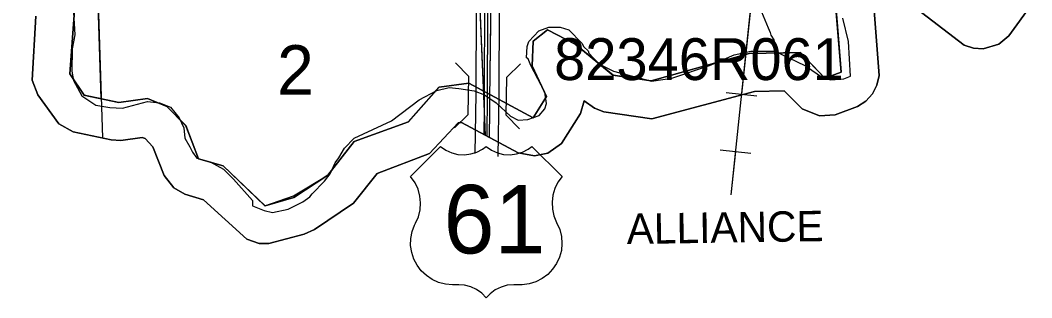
# Model space of a CAD drawing. Extents: x 128.7 to 185.5, y -21.4 to 12.6.
# Drawn here: x 150.182 to 152.839, y -14.27 to -13.541 of the extents above; entities that cross this region are included whole.
import ezdxf

# ---------------------------------------------------------------- set-up
doc = ezdxf.new("R2010")
doc.units = 0
for name, color, linetype in [('tdCoClipBndry', 7, 'Continuous'), ('tdCoCoBndry', 7, 'Continuous'), ('tdCoCoBndryPart', 7, 'Continuous'), ('tdCoDivCarto', 7, 'Continuous'), ('tdCoHydroRiver', 7, 'Continuous'), ('tdCoPipe', 7, 'Continuous'), ('tdCoPipeTxt', 7, 'Continuous'), ('tdCoPriCL', 7, 'Continuous'), ('tdCoPriDiv', 7, 'Continuous'), ('tdCoPrimary', 7, 'Continuous'), ('tdCoSectLine', 7, 'Continuous'), ('tdCoSectLinePart', 7, 'Continuous'), ('tdCoSectNmbr', 7, 'Continuous'), ('tdCoShieldUsRte', 7, 'Continuous'), ('tdCoStrucDivPri', 7, 'Continuous'), ('tdCoStrucPriMaintName', 7, 'Continuous'), ('tdCoTwpBndry', 7, 'Continuous'), ('tdCoTwpBndryShd', 7, 'Continuous')]:
    doc.layers.add(name, color=color, linetype=linetype)

msp = doc.modelspace()

# ---------------------------------------------------------------- linework, layer by layer
at = {"layer": 'tdCoClipBndry'}
for points in [[(152.4186, -13.435), (152.4378, -13.6863), (152.4321, -13.7115), (152.4202, -13.7344), (152.4029, -13.7535), (152.3812, -13.7675), (152.3224, -13.7896), (152.2812, -13.7924), (152.2355, -13.7736), (152.1889, -13.727), (152.111, -13.7285), (151.8406, -13.8004), (151.7152, -13.7822), (151.6906, -13.7726), (151.6636, -13.7527), (151.6536, -13.7864), (151.6036, -13.8647), (151.5677, -13.8902), (151.5331, -13.8978), (151.4898, -13.8897), (151.3413, -13.8099), (151.3325, -13.8111), (151.2575, -13.8912), (151.12, -13.9438), (151.0578, -14.0214), (150.9555, -14.0906), (150.9278, -14.1033), (150.8356, -14.1281), (150.8097, -14.1274), (150.7771, -14.1163), (150.6637, -14.013), (150.6146, -13.9983), (150.5861, -13.9814), (150.5607, -13.9488), (150.531, -13.8734), (150.5102, -13.8523), (150.5029, -13.8492), (150.4465, -13.8569), (150.4208, -13.855), (150.321, -13.834), (150.2835, -13.8132), (150.2288, -13.7372), (150.2136, -13.699), (150.2233, -13.5303)], [(152.8388, -13.4994), (152.7787, -13.5823), (152.7521, -13.6037), (152.7114, -13.6159), (152.6858, -13.6146), (152.6614, -13.6067), (152.4671, -13.4574)]]:
    msp.add_lwpolyline(points, dxfattribs=at)
at = {"layer": 'tdCoCoBndry'}
for p, q in [((152.3119, -13.3521), (152.3386, -13.6773)), ((152.3386, -13.6773), (152.3119, -13.3521)), ((150.3124, -13.6818), (150.3259, -13.5044)), ((150.3259, -13.5044), (150.3124, -13.6818)), ((151.5674, -13.5668), (151.5298, -13.5963)), ((151.5298, -13.5963), (151.5674, -13.5668)), ((151.6399, -13.6044), (151.5674, -13.5668)), ((151.5674, -13.5668), (151.6399, -13.6044)), ((151.5298, -13.5963), (151.5271, -13.6608)), ((151.5271, -13.6608), (151.5298, -13.5963)), ((151.7393, -13.6851), (151.6399, -13.6044)), ((151.6399, -13.6044), (151.7393, -13.6851)), ((152.2311, -13.6262), (152.0968, -13.6288)), ((152.0968, -13.6288), (152.2311, -13.6262)), ((152.2956, -13.6934), (152.2311, -13.6262)), ((152.2311, -13.6262), (152.2956, -13.6934)), ((152.0968, -13.6288), (151.8393, -13.7004)), ((151.8393, -13.7004), (152.0968, -13.6288)), ((151.5271, -13.6608), (151.5646, -13.7415)), ((151.5646, -13.7415), (151.5271, -13.6608)), ((152.3386, -13.6773), (152.2956, -13.6934)), ((152.2956, -13.6934), (152.3386, -13.6773)), ((150.35, -13.7382), (150.3124, -13.6818)), ((150.3124, -13.6818), (150.35, -13.7382)), ((151.3604, -13.7064), (151.2825, -13.7171)), ((151.2825, -13.7171), (151.3604, -13.7064)), ((151.5297, -13.7979), (151.3604, -13.7064)), ((151.3604, -13.7064), (151.5297, -13.7979)), ((151.8393, -13.7004), (151.7393, -13.6851)), ((151.7393, -13.6851), (151.8393, -13.7004)), ((151.2825, -13.7171), (151.2018, -13.8085)), ((151.2018, -13.8085), (151.2825, -13.7171)), ((150.4414, -13.7571), (150.35, -13.7382)), ((150.35, -13.7382), (150.4414, -13.7571)), ((150.5166, -13.7464), (150.4414, -13.7571)), ((150.4414, -13.7571), (150.5166, -13.7464)), ((150.5677, -13.7679), (150.5166, -13.7464)), ((150.5166, -13.7464), (150.5677, -13.7679)), ((151.5646, -13.7415), (151.5297, -13.7979)), ((151.5297, -13.7979), (151.5646, -13.7415)), ((150.6171, -13.8179), (150.5677, -13.7679)), ((150.5677, -13.7679), (150.6171, -13.8179)), ((151.2018, -13.8085), (151.0594, -13.8595)), ((151.0594, -13.8595), (151.2018, -13.8085)), ((150.6509, -13.905), (150.6171, -13.8179)), ((150.6171, -13.8179), (150.6509, -13.905)), ((151.0594, -13.8595), (150.9903, -13.948)), ((150.9903, -13.948), (151.0594, -13.8595)), ((150.7154, -13.9238), (150.6509, -13.905)), ((150.6509, -13.905), (150.7154, -13.9238)), ((150.8255, -14.0287), (150.7154, -13.9238)), ((150.7154, -13.9238), (150.8255, -14.0287)), ((150.9903, -13.948), (150.9008, -14.0072)), ((150.9008, -14.0072), (150.9903, -13.948)), ((150.9008, -14.0072), (150.8255, -14.0287)), ((150.8255, -14.0287), (150.9008, -14.0072))]:
    msp.add_line(p, q, dxfattribs=at)
for points in [[(150.3255, -13.5044), (150.312, -13.6818), (150.3496, -13.7382), (150.441, -13.7571), (150.5162, -13.7464), (150.5673, -13.7679), (150.6167, -13.8179), (150.6505, -13.905), (150.715, -13.9238), (150.8251, -14.0287), (150.9004, -14.0072), (150.99, -13.948), (151.059, -13.8595), (151.2015, -13.8085), (151.2821, -13.7171), (151.3601, -13.7064), (151.5293, -13.7979), (151.5643, -13.7415), (151.5267, -13.6608), (151.5294, -13.5963), (151.567, -13.5668), (151.6396, -13.6044), (151.739, -13.6851), (151.8389, -13.7004), (152.0964, -13.6288), (152.2308, -13.6262), (152.2952, -13.6934), (152.3382, -13.6773), (152.3115, -13.3521)], [(152.3119, -13.3521), (152.3386, -13.6773), (152.2956, -13.6934), (152.2311, -13.6262), (152.0968, -13.6288), (151.8393, -13.7004), (151.7393, -13.6851), (151.6399, -13.6044), (151.5674, -13.5668), (151.5298, -13.5963), (151.5271, -13.6608), (151.5646, -13.7415), (151.5297, -13.7979), (151.3604, -13.7064), (151.2825, -13.7171), (151.2018, -13.8085), (151.0594, -13.8595), (150.9903, -13.948), (150.9008, -14.0072), (150.8255, -14.0287), (150.7154, -13.9238), (150.6509, -13.905), (150.6171, -13.8179), (150.5677, -13.7679), (150.5166, -13.7464), (150.4414, -13.7571), (150.35, -13.7382), (150.3124, -13.6818), (150.3259, -13.5044)], [(152.3119, -13.3521), (152.3386, -13.6773), (152.2956, -13.6934), (152.2311, -13.6262), (152.0968, -13.6288), (151.8393, -13.7004), (151.7393, -13.6851), (151.6399, -13.6044), (151.5674, -13.5668), (151.5298, -13.5963), (151.5271, -13.6608), (151.5646, -13.7415), (151.5297, -13.7979), (151.3604, -13.7064), (151.2825, -13.7171), (151.2018, -13.8085), (151.0594, -13.8595), (150.9903, -13.948), (150.9008, -14.0072), (150.8255, -14.0287), (150.7154, -13.9238), (150.6509, -13.905), (150.6171, -13.8179), (150.5677, -13.7679), (150.5166, -13.7464), (150.4414, -13.7571), (150.35, -13.7382), (150.3124, -13.6818), (150.3259, -13.5044)], [(150.2233, -13.5303), (150.2136, -13.699), (150.2288, -13.7372), (150.2835, -13.8132), (150.321, -13.834), (150.4208, -13.855), (150.4465, -13.8569), (150.5029, -13.8492), (150.5102, -13.8523), (150.531, -13.8734), (150.5607, -13.9488), (150.5861, -13.9814), (150.6146, -13.9983), (150.6637, -14.013), (150.7771, -14.1163), (150.8097, -14.1274), (150.8356, -14.1281), (150.9278, -14.1033), (150.9555, -14.0906), (151.0578, -14.0214), (151.12, -13.9438), (151.2575, -13.8912), (151.3325, -13.8111), (151.3413, -13.8099), (151.4898, -13.8897), (151.5331, -13.8978), (151.5677, -13.8902), (151.6036, -13.8647), (151.6536, -13.7864), (151.6636, -13.7527), (151.6906, -13.7726), (151.7152, -13.7822), (151.8406, -13.8004), (152.111, -13.7285), (152.1889, -13.727), (152.2355, -13.7736), (152.2812, -13.7924), (152.3224, -13.7896), (152.3812, -13.7675), (152.4029, -13.7535), (152.4202, -13.7344), (152.4321, -13.7115), (152.4378, -13.6863), (152.4186, -13.435)], [(152.4671, -13.4574), (152.6614, -13.6067), (152.6858, -13.6146), (152.7114, -13.6159), (152.7521, -13.6037), (152.7787, -13.5823), (152.8388, -13.4994)]]:
    msp.add_lwpolyline(points, dxfattribs=at)
at = {"layer": 'tdCoCoBndryPart'}
msp.add_lwpolyline([(150.3255, -13.5044), (150.312, -13.6818), (150.3496, -13.7382), (150.441, -13.7571), (150.5162, -13.7464), (150.5673, -13.7679), (150.6167, -13.8179), (150.6505, -13.905), (150.715, -13.9238), (150.8251, -14.0287), (150.9004, -14.0072), (150.99, -13.948), (151.059, -13.8595), (151.2015, -13.8085), (151.2821, -13.7171), (151.3601, -13.7064), (151.5293, -13.7979), (151.5643, -13.7415), (151.5267, -13.6608), (151.5294, -13.5963), (151.567, -13.5668), (151.6396, -13.6044), (151.739, -13.6851), (151.8389, -13.7004), (152.0964, -13.6288), (152.2308, -13.6262), (152.2952, -13.6934), (152.3382, -13.6773), (152.3115, -13.3521)], dxfattribs=at)
at = {"layer": 'tdCoDivCarto'}
for p, q in [((151.418, -13.5415), (151.418, -13.4061)), ((151.4024, -13.4155), (151.4017, -13.5499)), ((151.4166, -13.6808), (151.418, -13.5415)), ((151.4017, -13.5499), (151.4009, -13.6742)), ((151.4009, -13.6801), (151.4007, -13.7282)), ((151.4009, -13.6801), (151.4007, -13.7282)), ((151.4009, -13.6742), (151.4009, -13.6782)), ((151.4009, -13.6782), (151.4009, -13.6801)), ((151.416, -13.7364), (151.4165, -13.6932)), ((151.4165, -13.6932), (151.4166, -13.6852)), ((151.4166, -13.6852), (151.4166, -13.6808)), ((151.4007, -13.7282), (151.4006, -13.741)), ((151.4007, -13.7282), (151.4006, -13.741)), ((151.4006, -13.741), (151.4004, -13.7793)), ((151.4006, -13.741), (151.4004, -13.7793)), ((151.4153, -13.8), (151.4159, -13.7417)), ((151.4153, -13.8), (151.4159, -13.7417)), ((151.4159, -13.7417), (151.416, -13.737)), ((151.4159, -13.7417), (151.416, -13.737)), ((151.416, -13.737), (151.416, -13.7364)), ((151.4004, -13.7793), (151.4003, -13.8006)), ((151.4003, -13.8006), (151.4002, -13.8155)), ((151.415, -13.8226), (151.4152, -13.8048)), ((151.4152, -13.8048), (151.4153, -13.8)), ((151.4002, -13.8155), (151.3999, -13.8414)), ((151.4149, -13.8494), (151.415, -13.8226))]:
    msp.add_line(p, q, dxfattribs=at)
for points in [[(151.4166, -13.6808), (151.418, -13.5415), (151.418, -13.4061), (151.4181, -13.4002), (151.4197, -13.3504), (151.4197, -13.3464), (151.4202, -13.2527), (151.4191, -13.1979)], [(151.4179, -13.5485), (151.418, -13.5415), (151.418, -13.4061), (151.4181, -13.4002), (151.4197, -13.3504), (151.4197, -13.3464), (151.4202, -13.2527), (151.4191, -13.1973)], [(151.4179, -13.549), (151.418, -13.5415), (151.418, -13.4061), (151.4181, -13.4002), (151.4197, -13.3504), (151.4197, -13.3464), (151.4202, -13.2527), (151.4191, -13.1979)], [(151.4025, -13.4008), (151.4024, -13.4155), (151.4017, -13.5499), (151.4009, -13.6742), (151.4009, -13.6782), (151.4009, -13.6793)], [(151.4025, -13.4008), (151.4024, -13.4155), (151.4017, -13.5499), (151.4009, -13.6742), (151.4009, -13.6782), (151.4009, -13.6793)], [(151.4025, -13.4008), (151.4024, -13.4155), (151.4017, -13.5499), (151.4009, -13.6742), (151.4009, -13.6782), (151.4009, -13.6801)], [(151.4166, -13.6802), (151.4179, -13.5485)], [(151.4166, -13.6808), (151.4179, -13.549)], [(151.4009, -13.6801), (151.4007, -13.7282)], [(151.4009, -13.6801), (151.4007, -13.7282)], [(151.4009, -13.6793), (151.4009, -13.6801)], [(151.4009, -13.6793), (151.4009, -13.6801)], [(151.416, -13.7364), (151.4165, -13.6932), (151.4166, -13.6852), (151.4166, -13.6802)], [(151.416, -13.737), (151.416, -13.7364), (151.4165, -13.6932), (151.4166, -13.6852), (151.4166, -13.6808)], [(151.416, -13.737), (151.416, -13.7364), (151.4165, -13.6932), (151.4166, -13.6852), (151.4166, -13.6808)], [(151.4007, -13.7282), (151.4006, -13.741)], [(151.4007, -13.7282), (151.4006, -13.741)], [(151.4006, -13.741), (151.4004, -13.7793)], [(151.4006, -13.741), (151.4004, -13.7793)], [(151.4153, -13.7995), (151.4159, -13.7411)], [(151.4153, -13.8), (151.4159, -13.7417)], [(151.4159, -13.7411), (151.416, -13.7364)], [(151.4159, -13.7417), (151.416, -13.737)], [(151.4004, -13.7793), (151.4003, -13.8006), (151.4002, -13.8155), (151.3999, -13.8414)], [(151.4004, -13.7793), (151.4003, -13.8006), (151.4002, -13.8155), (151.3999, -13.8414)], [(151.4004, -13.7793), (151.4003, -13.8006), (151.4002, -13.8155), (151.3999, -13.8414)], [(151.4149, -13.8494), (151.415, -13.8226), (151.4152, -13.8048), (151.4153, -13.7995)], [(151.4149, -13.8494), (151.415, -13.8226), (151.4152, -13.8048), (151.4153, -13.8)], [(151.4149, -13.8494), (151.415, -13.8226), (151.4152, -13.8048), (151.4153, -13.8)]]:
    msp.add_lwpolyline(points, dxfattribs=at)
at = {"layer": 'tdCoHydroRiver'}
for points in [[(152.1294, -13.5194), (152.1466, -13.5614), (152.1517, -13.5738), (152.1535, -13.5801), (152.1618, -13.5924), (152.1676, -13.6222)], [(150.3221, -13.5213), (150.3257, -13.5796), (150.3191, -13.6161), (150.3179, -13.6746), (150.3219, -13.6997), (150.3438, -13.74), (150.381, -13.764), (150.4175, -13.7706), (150.4507, -13.7726), (150.5164, -13.7546), (150.5481, -13.7582), (150.5769, -13.7699), (150.5999, -13.7975), (150.6119, -13.8239), (150.6144, -13.8507), (150.6278, -13.8739), (150.6346, -13.8879), (150.6462, -13.9033), (150.6812, -13.9131), (150.7166, -13.9324), (150.7428, -13.9583), (150.7921, -14.0151), (150.7925, -14.0292), (150.8229, -14.0408), (150.8452, -14.0464), (150.8859, -14.0371), (150.9248, -14.0184), (150.9432, -14.0051), (150.9493, -13.997), (150.9813, -13.9644), (150.9964, -13.9449), (151.0096, -13.916), (151.0187, -13.9031), (151.0336, -13.8773), (151.0595, -13.8512), (151.1574, -13.8052), (151.2297, -13.7507), (151.2762, -13.7254), (151.3091, -13.7179), (151.3344, -13.7202), (151.3741, -13.7268), (151.4013, -13.7369), (151.432, -13.7579), (151.4695, -13.7929), (151.4904, -13.8033), (151.5156, -13.8024), (151.5452, -13.7919), (151.5604, -13.774), (151.5646, -13.7597), (151.5604, -13.7298), (151.5233, -13.6601), (151.5164, -13.643), (151.5116, -13.64), (151.5137, -13.6099), (151.518, -13.5971), (151.5439, -13.5694), (151.5704, -13.559), (151.6004, -13.5596), (151.6227, -13.5667), (151.6571, -13.6018), (151.6621, -13.6111), (151.6735, -13.6218), (151.6753, -13.628), (151.7015, -13.6556), (151.7401, -13.6748), (151.8404, -13.7013), (151.8938, -13.6932), (151.9921, -13.6598), (152.0575, -13.6323), (152.1013, -13.6229), (152.1676, -13.6222), (152.1773, -13.6282), (152.2447, -13.6606), (152.2916, -13.6937), (152.3107, -13.6978), (152.3453, -13.695), (152.3624, -13.6881), (152.3577, -13.5968), (152.343, -13.5357)]]:
    msp.add_lwpolyline(points, dxfattribs=at)
at = {"layer": 'tdCoPipe'}
for p, q in [((152.0365, -13.7311), (152.1164, -13.7395)), ((152.0208, -13.8818), (152.1006, -13.8901))]:
    msp.add_line(p, q, dxfattribs=at)
for points in [[(133.6945, 0.4089), (135.1153, -0.6342), (137.1324, -2.3792), (137.5288, -2.9528), (138.161, -3.328), (139.2218, -4.4833), (139.3397, -4.805), (140.8827, -6.1264), (141.2631, -6.6089), (142.2971, -8.0348), (142.3319, -8.2734), (143.9392, -9.367), (143.9927, -9.5975), (145.829, -10.533), (147.4283, -11.2406), (148.0149, -11.3532), (148.9915, -11.5772), (150.6773, -11.7094), (151.6631, -11.8649), (152.1578, -12.9549), (152.0489, -14.0003)], [(152.1076, -13.4369), (152.0765, -13.7353)], [(152.0608, -13.886), (152.0489, -14.0003)]]:
    msp.add_lwpolyline(points, dxfattribs=at)
at = {"layer": 'tdCoPriCL'}
msp.add_lwpolyline([(151.4082, -13.8458), (151.4098, -13.7411), (151.4097, -13.7308), (151.4098, -13.6941), (151.4099, -13.6891), (151.4104, -13.5741), (151.4111, -13.4009)], dxfattribs=at)
at = {"layer": 'tdCoPriDiv'}
for points in [[(151.3774, -13.8909), (151.3797, -13.7345), (151.3817, -13.2808), (151.3797, -13.1695), (151.3513, -12.2855), (151.3502, -12.2584)], [(151.4373, -13.8988), (151.4397, -13.7347), (151.4417, -13.2804), (151.4397, -13.1677), (151.4113, -12.2833), (151.4102, -12.2565)]]:
    msp.add_lwpolyline(points, dxfattribs=at)
at = {"layer": 'tdCoPrimary'}
for p, q in [((151.4009, -13.6801), (151.4007, -13.7282)), ((151.4009, -13.6801), (151.4007, -13.7282)), ((151.4007, -13.7282), (151.4006, -13.741)), ((151.4007, -13.7282), (151.4006, -13.741)), ((151.4006, -13.741), (151.4004, -13.7793)), ((151.4006, -13.741), (151.4004, -13.7793)), ((151.4153, -13.8), (151.4159, -13.7417)), ((151.4153, -13.8), (151.4159, -13.7417)), ((151.4159, -13.7417), (151.416, -13.737)), ((151.4159, -13.7417), (151.416, -13.737))]:
    msp.add_line(p, q, dxfattribs=at)
for points in [[(151.4166, -13.6808), (151.418, -13.5415), (151.418, -13.4061), (151.4181, -13.4002), (151.4197, -13.3504), (151.4197, -13.3464), (151.4202, -13.2527), (151.4191, -13.1979)], [(151.4166, -13.6808), (151.418, -13.5415), (151.418, -13.4061), (151.4181, -13.4002), (151.4197, -13.3504), (151.4197, -13.3464), (151.4202, -13.2527), (151.4191, -13.1979)], [(151.4025, -13.4008), (151.4024, -13.4155), (151.4017, -13.5499), (151.4009, -13.6742), (151.4009, -13.6782), (151.4009, -13.6801)], [(151.4025, -13.4008), (151.4024, -13.4155), (151.4017, -13.5499), (151.4009, -13.6742), (151.4009, -13.6782), (151.4009, -13.6801)], [(151.4149, -13.8494), (151.415, -13.8226), (151.4152, -13.8048), (151.4153, -13.8), (151.4159, -13.7417), (151.416, -13.737), (151.416, -13.7364), (151.4165, -13.6932), (151.4166, -13.6852), (151.4166, -13.6808), (151.418, -13.5415), (151.418, -13.4061)], [(151.4024, -13.4155), (151.4017, -13.5499), (151.4009, -13.6742), (151.4009, -13.6782), (151.4009, -13.6801), (151.4007, -13.7282), (151.4006, -13.741), (151.4004, -13.7793), (151.4003, -13.8006), (151.4002, -13.8155), (151.3999, -13.8414)], [(151.416, -13.737), (151.416, -13.7364), (151.4165, -13.6932), (151.4166, -13.6852), (151.4166, -13.6808)], [(151.416, -13.737), (151.416, -13.7364), (151.4165, -13.6932), (151.4166, -13.6852), (151.4166, -13.6808)], [(151.4004, -13.7793), (151.4003, -13.8006), (151.4002, -13.8155), (151.3999, -13.8414)], [(151.4004, -13.7793), (151.4003, -13.8006), (151.4002, -13.8155), (151.3999, -13.8414)], [(151.4149, -13.8494), (151.415, -13.8226), (151.4152, -13.8048), (151.4153, -13.8)], [(151.4149, -13.8494), (151.415, -13.8226), (151.4152, -13.8048), (151.4153, -13.8)]]:
    msp.add_lwpolyline(points, dxfattribs=at)
at = {"layer": 'tdCoSectLine'}
for points in [[(151.3763, -13.1941), (151.4037, -13.8434)], [(150.378, -13.2238), (150.3983, -13.8503)]]:
    msp.add_lwpolyline(points, dxfattribs=at)
at = {"layer": 'tdCoSectLinePart'}
for points in [[(150.378, -13.2238), (150.3983, -13.8503)], [(151.3784, -13.2446), (151.4037, -13.8434)]]:
    msp.add_lwpolyline(points, dxfattribs=at)
at = {"layer": 'tdCoShieldUsRte'}
msp.add_lwpolyline([(151.2075, -13.9514), (151.2863, -13.8725), (151.3001, -13.8823), (151.3155, -13.8893), (151.3319, -13.8935), (151.3487, -13.8946), (151.3655, -13.8926), (151.3817, -13.8876), (151.3966, -13.8798), (151.4063, -13.8725), (151.4202, -13.8823), (151.4355, -13.8893), (151.4519, -13.8935), (151.4687, -13.8946), (151.4855, -13.8926), (151.5017, -13.8876), (151.5166, -13.8798), (151.5263, -13.8725), (151.6052, -13.9514), (151.5945, -13.9664), (151.5865, -13.9829), (151.5813, -14.0006), (151.5791, -14.0188), (151.58, -14.0372), (151.584, -14.0552), (151.591, -14.0722), (151.5994, -14.0913), (151.6038, -14.1092), (151.6051, -14.1275), (151.6034, -14.1458), (151.5986, -14.1636), (151.5909, -14.1803), (151.5805, -14.1955), (151.5678, -14.2088), (151.553, -14.2197), (151.5366, -14.228), (151.519, -14.2334), (151.5007, -14.2359), (151.4916, -14.236), (151.4783, -14.236), (151.4614, -14.2376), (151.4452, -14.2421), (151.43, -14.2496), (151.4164, -14.2597), (151.4063, -14.2703), (151.3945, -14.2582), (151.3807, -14.2484), (151.3654, -14.2414), (151.349, -14.2372), (151.3344, -14.236), (151.3173, -14.236), (151.2989, -14.2345), (151.2811, -14.2299), (151.2643, -14.2224), (151.249, -14.2122), (151.2356, -14.1996), (151.2245, -14.1849), (151.216, -14.1686), (151.2104, -14.1511), (151.2077, -14.1328), (151.2082, -14.1144), (151.2117, -14.0964), (151.2182, -14.0792), (151.2206, -14.0744), (151.2279, -14.0575), (151.2323, -14.0396), (151.2336, -14.0213), (151.2319, -14.003), (151.2271, -13.9852), (151.2194, -13.9685)], close=True, dxfattribs=at)
at = {"layer": 'tdCoStrucDivPri'}
for points in [[(151.323, -13.8239), (151.3589, -13.7891), (151.3604, -13.6891), (151.3255, -13.6532)], [(151.4937, -13.8264), (151.4589, -13.7905), (151.4604, -13.6905), (151.4962, -13.6557)]]:
    msp.add_lwpolyline(points, dxfattribs=at)
at = {"layer": 'tdCoTwpBndry'}
msp.add_lwpolyline([(150.395, -13.748), (150.378, -13.2238), (150.3466, -12.2212), (150.3393, -12.0025)], dxfattribs=at)
at = {"layer": 'tdCoTwpBndryShd'}
for points in [[(150.395, -13.7476), (150.378, -13.2238), (150.3466, -12.2212), (150.3134, -11.2212), (150.2794, -10.2174), (150.245, -9.219), (150.2118, -8.2199), (150.1854, -7.2186), (149.1912, -7.251), (148.1861, -7.2877), (147.1862, -7.3236), (146.1796, -7.3579), (145.1769, -7.3938), (144.1761, -7.4248), (143.1728, -7.4558), (142.1753, -7.4874), (141.1678, -7.5201), (140.1762, -7.5484), (139.1499, -7.567), (138.1783, -7.5984), (137.1762, -7.6276), (136.1739, -7.6508), (135.1725, -7.6763), (134.1612, -7.6994)], [(150.3255, -13.5044), (150.312, -13.6818), (150.3496, -13.7382), (150.441, -13.7571), (150.5162, -13.7464), (150.5673, -13.7679), (150.6167, -13.8179), (150.6505, -13.905), (150.715, -13.9238), (150.8251, -14.0287), (150.9004, -14.0022), (150.99, -13.948), (151.059, -13.8595), (151.2015, -13.8085), (151.2821, -13.7171), (151.3601, -13.7064), (151.5293, -13.7979), (151.5643, -13.7415), (151.5267, -13.6608), (151.5294, -13.5963), (151.567, -13.5668), (151.6396, -13.6044), (151.739, -13.6851), (151.8389, -13.7004), (152.0964, -13.6288), (152.2308, -13.6262), (152.2952, -13.6934), (152.3382, -13.6773), (152.3115, -13.3521)]]:
    msp.add_lwpolyline(points, dxfattribs=at)

# ---------------------------------------------------------------- texts
at = {"layer": 'tdCoPipeTxt'}
msp.add_text('ALLIANCE', height=0.08, rotation=0.88, dxfattribs=at).set_placement((151.7754, -14.1294))
at = {"layer": 'tdCoSectNmbr'}
msp.add_text('2', height=0.13, rotation=0.1141, dxfattribs=at).set_placement((150.8571, -13.7369))
at = {"layer": 'tdCoShieldUsRte'}
msp.add_text('61', height=0.18, dxfattribs=at).set_placement((151.294, -14.1538))
at = {"layer": 'tdCoStrucPriMaintName'}
msp.add_text('82346R061', height=0.11, dxfattribs=at).set_placement((151.5845, -13.6984))
msp.add_text('82346R061', height=0.11, dxfattribs=at).set_placement((151.5845, -13.6984))
msp.add_text('82346R061', height=0.11, dxfattribs=at).set_placement((151.5845, -13.6984))

doc.saveas('drawing.dxf')
